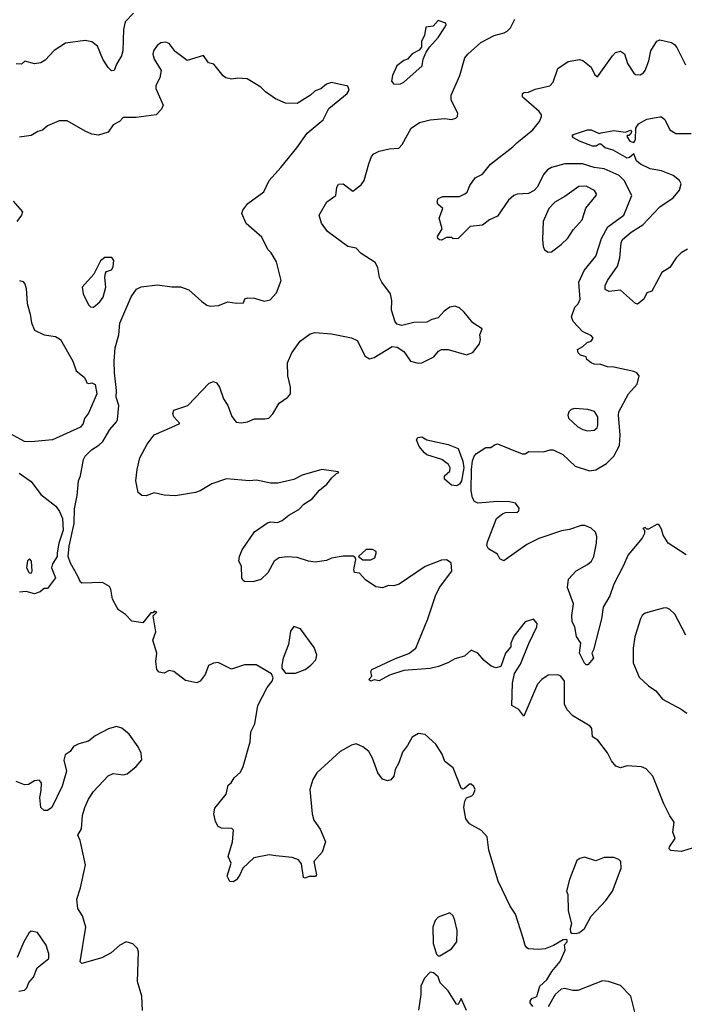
# Model space of a CAD drawing. Extents: x 2133461 to 2293071, y 753526 to 916327.
# Tile 404 of 459: x 2250366 to 2254413, y 870375 to 876375. Entities that reach past the tile are written whole.
import ezdxf

# ---------------------------------------------------------------- set-up
doc = ezdxf.new("R2010")
doc.units = 0

msp = doc.modelspace()

# ---------------------------------------------------------------- linework, layer by layer
at = {"layer": '0CON10XD'}
for points in [[(2251058.8, 876415), (2251007.9, 876362.1), (2250998.5, 876315), (2250993.7, 876186.3), (2250985.6, 876155), (2250954.2, 876105), (2250940, 876065), (2250925, 876064), (2250905, 876084.2), (2250871.5, 876135), (2250840, 876215), (2250805, 876240.8), (2250765, 876248.1), (2250645, 876231.4), (2250575, 876187.1), (2250520.9, 876129.1), (2250495, 876112), (2250455, 876106.7), (2250397, 876123), (2250376.4, 876103.6), (2250345, 876106.7)], [(2252915.4, 872434.6), (2252865, 872420.5), (2252705, 872409.4), (2252618.5, 872381.5), (2252555, 872346.7), (2252525, 872352.5), (2252505, 872343.3), (2252495, 872350), (2252493.9, 872356.1), (2252510, 872375), (2252503.9, 872403.9), (2252511.2, 872415), (2252655, 872482.3), (2252735, 872512.2), (2252778.8, 872545), (2252852, 872725), (2252898, 872865), (2252923.3, 872915), (2252998, 873015), (2252992.5, 873065), (2252965, 873083.3), (2252935, 873082), (2252835, 873044), (2252677.5, 872935), (2252645, 872926), (2252612.3, 872927.7), (2252575, 872913.8), (2252535, 872920), (2252471.2, 872961.2), (2252435, 873003.3), (2252405, 873007.5), (2252400, 873025), (2252412.5, 873085), (2252408.3, 873098.3), (2252396.7, 873106.7), (2252335, 873105.8), (2252265, 873094), (2252235, 873080), (2252165, 873069.4), (2252125, 873075.6), (2252055, 873098.1), (2251995, 873102), (2251945, 873096), (2251916.2, 873075), (2251876.7, 873005), (2251835, 872963.3), (2251785, 872950), (2251735, 872952.5), (2251725, 872960), (2251718.8, 872975), (2251715.6, 873045), (2251700, 873075), (2251704, 873105), (2251720, 873145), (2251795, 873253.8), (2251875, 873310), (2251895, 873315.7), (2251935, 873311.4), (2251965, 873322.9), (2252004, 873355), (2252065, 873391.4), (2252096.2, 873423.8), (2252145.8, 873455), (2252191.9, 873508.1), (2252236, 873545), (2252266.1, 873583.9), (2252295, 873610), (2252310, 873615), (2252305, 873620), (2252205, 873633.8), (2252085, 873600), (2252035, 873574), (2251938.3, 873551.7), (2251895, 873550), (2251805, 873570), (2251765, 873565.8), (2251625, 873578), (2251535, 873546.2), (2251465, 873503.3), (2251436.1, 873493.9), (2251315, 873474), (2251245, 873478), (2251185, 873492.5), (2251136.1, 873473.9), (2251110, 873475), (2251087.5, 873495), (2251073.8, 873565), (2251080, 873635), (2251097.9, 873705), (2251141.4, 873788.6), (2251184.2, 873845), (2251291.7, 873891.7), (2251340, 873915), (2251303.8, 873955), (2251298.8, 873975), (2251303.8, 873995), (2251388.8, 874025), (2251520.5, 874159.5), (2251545, 874170), (2251565, 874163.3), (2251582, 874135), (2251606.7, 874065), (2251633.3, 874025), (2251657.5, 873957.5), (2251683, 873923), (2251715, 873918.6), (2251752.5, 873925), (2251795, 873942.9), (2251858, 873942), (2251882.2, 873947.8), (2251906.8, 873973.2), (2251945, 874038.1), (2251998.8, 874075), (2252014, 874095), (2252014.5, 874135), (2251998.5, 874205), (2251997.1, 874285), (2252023.5, 874345), (2252073.3, 874416.7), (2252135, 874460.8), (2252165, 874469.4), (2252265, 874460.4), (2252345.5, 874444.5), (2252386.6, 874436.6), (2252420.2, 874420.2), (2252470, 874325), (2252495, 874309.2), (2252525, 874315.8), (2252635, 874384), (2252665, 874378.8), (2252704.3, 874354.3), (2252745, 874294.2), (2252791.7, 874281.7), (2252815, 874284.3), (2252888.7, 874321.3), (2252916.2, 874355), (2252935, 874365.8), (2252975, 874365.7), (2253086.4, 874333.6), (2253125, 874347.5), (2253165, 874400), (2253171.2, 874425), (2253168, 874455), (2253181.7, 874491.7), (2253125, 874528.8), (2253073.4, 874593.4), (2253045, 874619.2), (2253015, 874629.2), (2252985.7, 874624.3), (2252950.3, 874599.7), (2252915, 874559.2), (2252875, 874549.2), (2252845, 874531.4), (2252765, 874530), (2252692.1, 874512.1), (2252665, 874520.8), (2252652.9, 874535), (2252629.2, 874605), (2252631.2, 874665), (2252624, 874705), (2252572, 874775), (2252557.5, 874805), (2252545.8, 874865), (2252530, 874895), (2252445, 874950), (2252415, 874984), (2252363.6, 874993.6), (2252240, 875085), (2252203.3, 875135), (2252190, 875185), (2252236.2, 875265), (2252290, 875305), (2252297.5, 875355), (2252307, 875373), (2252335.9, 875375.9), (2252395, 875330), (2252445, 875368.8), (2252464.4, 875395.6), (2252492.2, 875497.8), (2252508.3, 875541.7), (2252522.1, 875557.9), (2252555, 875574), (2252615, 875588.8), (2252675, 875593.3), (2252694.2, 875615.8), (2252749.2, 875715), (2252800.2, 875749.8), (2252865.7, 875765.7), (2252955, 875774.2), (2252995, 875768), (2253022.5, 875775), (2253031.2, 875785), (2253033.8, 875805), (2252994.3, 875885), (2252994.3, 875915), (2253046.9, 876035), (2253076.9, 876143.1), (2253094.2, 876165.8), (2253174.2, 876235.8), (2253255, 876279.1), (2253315.3, 876294.7), (2253333.8, 876305), (2253353.8, 876325), (2253382.1, 876377.9)], [(2252645, 875983.3), (2252685, 875983.8), (2252705, 875993.8), (2252816.2, 876095), (2252823.3, 876135), (2252841.7, 876178.3), (2252861.2, 876208.8), (2252914, 876266), (2252953.3, 876325), (2252962.5, 876345), (2252960, 876355), (2252915, 876370), (2252883.6, 876336.4), (2252840, 876330), (2252831.7, 876278.3), (2252812.5, 876245), (2252811.7, 876208.3), (2252799.3, 876190.7), (2252755, 876167.5), (2252727.5, 876135), (2252705, 876126.7), (2252663.3, 876095), (2252636.7, 876035), (2252630.7, 876000.7), (2252645, 875983.3)], [(2254423.8, 873115), (2254315.8, 873185.8), (2254283.8, 873235), (2254275, 873270), (2254258.3, 873298.3), (2254245, 873300), (2254195, 873270), (2254185, 873270), (2254175, 873280), (2254160, 873275), (2254170, 873265), (2254170, 873245), (2254157.5, 873215), (2254071.1, 873115), (2254041.9, 873045), (2253984.4, 872935), (2253959.2, 872865), (2253918.6, 872795), (2253909.2, 872725), (2253860, 872535), (2253850, 872515), (2253860, 872485), (2253825, 872443.3), (2253815, 872443.8), (2253805, 872453.3), (2253774.3, 872515), (2253783.3, 872575), (2253757, 872617), (2253745.8, 872675), (2253730.6, 872705), (2253728.6, 872745), (2253737.8, 872815), (2253702.7, 872915), (2253708.9, 872965), (2253755, 873016.9), (2253823.8, 873055), (2253847.5, 873075), (2253861.9, 873105), (2253878.8, 873185), (2253881.1, 873225), (2253873.2, 873253.2), (2253845, 873276.7), (2253806.7, 873293.3), (2253785, 873293.8), (2253715, 873268.8), (2253665, 873261.2), (2253526.4, 873213.6), (2253455, 873176.7), (2253315, 873077.5), (2253290.7, 873090.7), (2253275, 873117.5), (2253220, 873150), (2253210.5, 873170.5), (2253214, 873194), (2253268.8, 873335), (2253305, 873363.8), (2253325, 873372), (2253395, 873373.8), (2253405, 873382.5), (2253407.7, 873397.7), (2253385, 873428.8), (2253347.7, 873437.7), (2253275, 873440), (2253155, 873429.2), (2253135, 873440), (2253122.5, 873462.5), (2253115.5, 873505), (2253116.8, 873635), (2253123.3, 873686.7), (2253133.1, 873715), (2253147.9, 873732.1), (2253205, 873767.5), (2253235, 873767.5), (2253257.5, 873785), (2253275, 873790), (2253425, 873728.8), (2253445, 873730), (2253467, 873743), (2253555, 873741.4), (2253595.7, 873754.3), (2253615, 873754.4), (2253672.9, 873725), (2253749.4, 873655), (2253835, 873625.3), (2253875, 873631.4), (2253939.6, 873670.4), (2253983.9, 873715), (2254019.5, 873780.5), (2254023, 873845), (2254012.4, 873965), (2254015.5, 873985.5), (2254073.5, 874095), (2254126.9, 874155), (2254139.2, 874205), (2254125, 874224), (2254105, 874231.9), (2253985, 874257.5), (2253945, 874260), (2253905, 874274.2), (2253865, 874276.2), (2253845, 874284), (2253820, 874305), (2253815, 874320), (2253781.7, 874331.7), (2253767.5, 874345), (2253762.5, 874365), (2253795, 874383.8), (2253821.7, 874408.3), (2253845, 874416.7), (2253857.5, 874435), (2253848.3, 874448.3), (2253794, 874475), (2253736.6, 874536.6), (2253727.1, 874565), (2253746.6, 874623.4), (2253766.1, 874643.9), (2253778.1, 874671.9), (2253771.8, 874775), (2253802.4, 874847.6), (2253874.5, 874935), (2253908.1, 875041.9), (2253947.1, 875112.9), (2254045.6, 875185), (2254094, 875305), (2254047.8, 875395), (2254015.8, 875425), (2253925, 875466.7), (2253865, 875474.6), (2253793.7, 875496.3), (2253685, 875498), (2253604.2, 875475), (2253579.9, 875460.1), (2253558.5, 875435), (2253517.3, 875355), (2253499.4, 875335), (2253465, 875315.5), (2253395, 875311.5), (2253375, 875304.3), (2253342.9, 875275), (2253275, 875178.8), (2253227.5, 875155), (2253185, 875123.3), (2253110, 875115), (2253035, 875042.5), (2253005, 875040), (2252995, 875047.5), (2252965, 875047.5), (2252935, 875032.5), (2252923, 875033), (2252911.2, 875041.2), (2252910, 875055), (2252938.8, 875101.2), (2252921.2, 875165), (2252942.5, 875225), (2252911.4, 875251.4), (2252908, 875265), (2252914.2, 875285.8), (2252943, 875297), (2253045, 875298.6), (2253076.6, 875313.4), (2253090, 875325), (2253108, 875365), (2253138.8, 875411.2), (2253185, 875433.8), (2253232.5, 875495), (2253369.9, 875600.1), (2253393.3, 875625), (2253491.4, 875705), (2253530.8, 875755), (2253543.8, 875785), (2253543.8, 875795), (2253530, 875815), (2253435, 875896.2), (2253428, 875905), (2253428.8, 875925), (2253437.7, 875932.3), (2253465, 875932.9), (2253505, 875951.4), (2253595, 875972.5), (2253614.5, 875995.5), (2253642.7, 876077.3), (2253705, 876120), (2253775, 876133.3), (2253795, 876126.2), (2253845, 876086.2), (2253868.8, 876038.8), (2253885, 876027.5), (2253975, 876156), (2253995, 876176.2), (2254025, 876183.3), (2254048.3, 876168.3), (2254067.6, 876107.6), (2254105, 876050), (2254115, 876041.2), (2254145, 876038.8), (2254165, 876051.2), (2254175, 876066.7), (2254197.8, 876125), (2254208.9, 876185), (2254245, 876243.8), (2254265, 876252.5), (2254335, 876236.9), (2254354.2, 876225), (2254367.5, 876205), (2254420.6, 876100.6)], [(2253491.7, 870361.7), (2253473.9, 870383.9), (2253473.8, 870395), (2253485, 870410), (2253515, 870423.3), (2253532.5, 870485), (2253575, 870523.8), (2253605.9, 870574.1), (2253656.7, 870635), (2253686.7, 870705), (2253683, 870737), (2253700, 870755), (2253700, 870765), (2253695, 870770), (2253675, 870767.5), (2253617.3, 870732.7), (2253565, 870714), (2253525, 870708.8), (2253465, 870713.8), (2253455, 870720), (2253444.2, 870734.2), (2253432, 870778), (2253384.3, 870925), (2253352.8, 870972.8), (2253280.6, 871125), (2253223.3, 871315), (2253212.5, 871395), (2253178.8, 871435), (2253105.5, 871475.5), (2253083.1, 871505), (2253071.5, 871575), (2253076.6, 871613.4), (2253087.7, 871632.3), (2253120, 871645), (2253130, 871655), (2253138.8, 871685), (2253132.3, 871702.3), (2253115, 871716.7), (2253105, 871717.5), (2253075, 871690), (2253065, 871686.7), (2253055, 871692.5), (2253005.4, 871815.4), (2252955, 871854), (2252939.1, 871899.1), (2252900.3, 871960.3), (2252835, 872020), (2252794.2, 872025.8), (2252755, 872003.3), (2252728.1, 871951.9), (2252697.8, 871912.2), (2252674.3, 871845.7), (2252652, 871805), (2252643.3, 871765), (2252625, 871743.3), (2252605, 871736.7), (2252575, 871746.7), (2252545.8, 871785), (2252514.2, 871875), (2252492, 871915), (2252456, 871945), (2252415, 871961.9), (2252386.7, 871955), (2252316.7, 871915), (2252174.3, 871785), (2252150.6, 871745), (2252133.6, 871685), (2252145.8, 871535), (2252157.3, 871497.3), (2252195, 871442.5), (2252228.8, 871365), (2252208.3, 871301.7), (2252157.5, 871245), (2252172.5, 871165), (2252166.4, 871153.6), (2252127, 871153), (2252105, 871143.3), (2252095, 871147.5), (2252081.2, 871231.2), (2252063.3, 871255), (2252025, 871269.2), (2251925, 871279.4), (2251884.4, 871285.6), (2251791.7, 871268.3), (2251724.5, 871205.5), (2251707.1, 871165), (2251685, 871134), (2251665, 871121.2), (2251645, 871123.3), (2251630, 871155), (2251654.2, 871234.2), (2251636.2, 871275), (2251662.5, 871365), (2251666.7, 871436.7), (2251656.7, 871446.7), (2251595, 871449.2), (2251575, 871458.8), (2251558.3, 871488.3), (2251547.5, 871535), (2251555, 871570), (2251622.5, 871655), (2251635, 871710), (2251652.5, 871725), (2251671.2, 871755), (2251710.3, 871789.7), (2251727.5, 871825), (2251770, 871975), (2251774, 872035), (2251797.5, 872085), (2251816, 872195), (2251872, 872305), (2251903.3, 872345), (2251910, 872365), (2251899.3, 872389.3), (2251805, 872443.3), (2251735, 872443.8), (2251655, 872416.7), (2251575, 872458), (2251545, 872453.8), (2251515, 872440), (2251495.8, 872384.2), (2251465, 872343.8), (2251445, 872334), (2251375, 872348.6), (2251305, 872403.8), (2251275, 872408.8), (2251245, 872394), (2251215, 872398.8), (2251200, 872415), (2251194.4, 872465), (2251200, 872515), (2251175.8, 872595), (2251193.8, 872645), (2251178.3, 872741.7), (2251200, 872765), (2251185, 872770), (2251178.3, 872761.7), (2251165, 872760), (2251115, 872700), (2251049.3, 872709.3), (2251010.3, 872750.3), (2250968.3, 872778.3), (2250956.7, 872795), (2250930.8, 872845), (2250921.2, 872905), (2250911.7, 872921.7), (2250870, 872945), (2250745, 872942.5), (2250735, 872947.5), (2250720, 872985), (2250675, 873062.5), (2250660, 873105), (2250666.4, 873166.4), (2250697.1, 873305), (2250700, 873395), (2250715.8, 873475), (2250724.1, 873565.9), (2250735.8, 873595), (2250754.3, 873695), (2250764.5, 873715.5), (2250802, 873755), (2250847.7, 873782.3), (2250872.5, 873805), (2250915, 873878.8), (2250956, 873925), (2250961.2, 873938.8), (2250969.4, 874025), (2250952.9, 874075), (2250954.3, 874115.7), (2250942.6, 874222.6), (2250940.8, 874295), (2250947.7, 874375), (2250970, 874455), (2250975.4, 874525), (2251045, 874685.8), (2251076.2, 874733.8), (2251105, 874747.1), (2251205, 874760), (2251292.3, 874747.7), (2251345, 874747.1), (2251395, 874729.2), (2251475, 874658.8), (2251505, 874636.7), (2251525, 874630), (2251576.4, 874633.6), (2251633.8, 874656.2), (2251685, 874647.8), (2251729.3, 874650.7), (2251737.5, 874675), (2251755, 874681.2), (2251795, 874678), (2251855, 874660.9), (2251891.3, 874668.7), (2251929.7, 874710.3), (2251958.8, 874785), (2251928.8, 874898.8), (2251896.7, 874955), (2251875.9, 874975.9), (2251840.5, 875050.5), (2251744.2, 875134.2), (2251718, 875195), (2251724, 875215), (2251755.6, 875254.4), (2251852.9, 875327.1), (2251884.6, 875395.4), (2251956, 875475), (2252054, 875595), (2252115.8, 875684.2), (2252213.3, 875765), (2252247.5, 875835), (2252360, 875925), (2252372.5, 875945), (2252365, 875970), (2252265, 875993.3), (2252235, 875982.5), (2252200, 875955), (2252165, 875942.5), (2252137.5, 875915), (2252055.9, 875864.1), (2251985, 875867.5), (2251923.9, 875893.9), (2251862.5, 875935), (2251833.6, 875963.6), (2251750, 876015), (2251695, 876020), (2251655, 876013.3), (2251621.7, 876021.7), (2251605, 876032.5), (2251547.5, 876105), (2251515, 876112.5), (2251485, 876157.5), (2251385, 876127.5), (2251312.3, 876182.3), (2251275, 876230), (2251255, 876238), (2251225.7, 876234.3), (2251202.8, 876217.2), (2251180.6, 876185), (2251177.1, 876165), (2251184.6, 876134.6), (2251228, 876065), (2251219.7, 876020.3), (2251194.3, 875975), (2251194.2, 875955.8), (2251238.8, 875855), (2251230, 875830), (2251197.5, 875795), (2251075, 875780), (2250995, 875780), (2250973.3, 875755), (2250935.8, 875734.2), (2250905, 875690), (2250845, 875671.2), (2250805, 875678.8), (2250765, 875696.2), (2250655, 875758.8), (2250605, 875760), (2250535, 875728.8), (2250505, 875701.2), (2250476.1, 875693.9), (2250435, 875670), (2250365, 875658.8)], [(2254433.2, 874976.8), (2254395, 874954.2), (2254364, 874925), (2254325, 874866), (2254275.8, 874834.2), (2254215, 874720), (2254185, 874710), (2254166.8, 874673.2), (2254128.3, 874641.7), (2254115, 874646.2), (2254025, 874726.1), (2253955, 874718.5), (2253931.8, 874731.8), (2253931.8, 874755), (2253944.5, 874785), (2254005.7, 874874.3), (2254021.6, 874925), (2254028.8, 875015), (2254036.9, 875035), (2254090.2, 875079.8), (2254160.9, 875125), (2254264.1, 875235.9), (2254345, 875288.8), (2254385, 875336.4), (2254394.7, 875374.7), (2254385, 875395.4), (2254345.6, 875425.6), (2254275, 875453.4), (2254205, 875466.5), (2254145.7, 875495.7), (2254122.5, 875515), (2254105, 875557.5), (2254078.8, 875535), (2254065, 875532.3), (2253979.8, 875579.8), (2253931.2, 875595), (2253905, 875616.7), (2253895, 875616.7), (2253876.2, 875603.8), (2253855, 875604.7), (2253774, 875635), (2253738, 875655), (2253730, 875665), (2253738, 875675), (2253824.3, 875704.3), (2253845, 875704.4), (2253895, 875681.2), (2253906.2, 875685), (2253985, 875700.9), (2254055, 875690), (2254085, 875702.5), (2254092.5, 875695), (2254090, 875685), (2254075, 875670), (2254065, 875670), (2254063, 875663), (2254082.5, 875635), (2254105, 875626.7), (2254115.5, 875645), (2254118, 875715), (2254135, 875740.8), (2254185, 875769.5), (2254265, 875783.8), (2254275, 875783.3), (2254295, 875766.7), (2254325, 875703.8), (2254361.4, 875681.4), (2254455, 875682.5)], [(2253585, 874959.2), (2253605, 874961.4), (2253664.2, 875005), (2253704.4, 875045), (2253735.9, 875094.1), (2253792.2, 875155), (2253814, 875226), (2253875.7, 875305), (2253878.1, 875315), (2253865.6, 875335), (2253815, 875360.6), (2253771.3, 875358.7), (2253685, 875297.1), (2253625, 875264.3), (2253588.5, 875225), (2253554.5, 875145), (2253549.4, 875035), (2253553.3, 874993.3), (2253562.1, 874972.1), (2253585, 874959.2)], [(2250325, 875268.8), (2250382.5, 875205), (2250377.5, 875185), (2250347.5, 875145)], [(2250815, 874624), (2250854.6, 874655.4), (2250874.4, 874685), (2250889.2, 874745), (2250883.3, 874805), (2250888.3, 874831.7), (2250895, 874840), (2250925, 874850), (2250935, 874870), (2250938.3, 874908.3), (2250926.4, 874926.4), (2250885, 874926.2), (2250856.7, 874905), (2250816.7, 874825), (2250746.7, 874745), (2250751.2, 874705), (2250785, 874637.5), (2250796.1, 874626.1), (2250815, 874624)], [(2250365, 874785.5), (2250385, 874780), (2250396.3, 874766.3), (2250405, 874737.5), (2250411.9, 874645), (2250430.3, 874580.3), (2250437.3, 874527.3), (2250455, 874483.3), (2250514, 874454), (2250583.3, 874445), (2250615, 874427.1), (2250689.2, 874295), (2250710, 874235), (2250757.6, 874197.6), (2250768.8, 874178.8), (2250775, 874162.5), (2250785, 874157.5), (2250805, 874163.3), (2250825, 874152.5), (2250836, 874095), (2250785, 873977.5), (2250760, 873945), (2250751.2, 873915), (2250735, 873891.2), (2250565, 873814.2), (2250435, 873802.5), (2250395, 873804.2), (2250305, 873853.3)], [(2253825, 873870), (2253865, 873874.2), (2253881.7, 873888.3), (2253887.5, 873905), (2253885.6, 873955.6), (2253866.8, 873986.8), (2253825, 874000), (2253745.6, 874005.6), (2253725, 873998.9), (2253710, 873985), (2253703.5, 873965), (2253708, 873948), (2253765, 873894.4), (2253795, 873877.8), (2253825, 873870)], [(2253025, 873534), (2252995, 873538.8), (2252953.3, 873575), (2252953.3, 873595), (2252986, 873625), (2252988, 873645), (2252976.2, 873665), (2252936.7, 873695), (2252845, 873724.2), (2252830, 873735), (2252797.5, 873775), (2252782.5, 873815), (2252790.7, 873829.3), (2252815, 873833.3), (2252845.8, 873815.8), (2252975, 873787.5), (2253035, 873761.2), (2253065.4, 873685.4), (2253070, 873645), (2253057.1, 873565), (2253043.8, 873545), (2253025, 873534)], [(2250362.1, 873612.1), (2250435, 873562), (2250495, 873482), (2250585, 873410), (2250608.8, 873378.8), (2250626.2, 873335), (2250631.2, 873265), (2250603.3, 873185), (2250593, 873127), (2250593.3, 873105), (2250565, 873060), (2250560, 873035), (2250583.3, 872975), (2250535, 872910), (2250515, 872910), (2250490.7, 872889.3), (2250455, 872876.7), (2250405, 872890.8), (2250365, 872885.8)], [(2252455, 873083.3), (2252505, 873083.8), (2252527.5, 873095), (2252537.5, 873125), (2252537.5, 873135), (2252515, 873146.7), (2252475, 873147.5), (2252430, 873105), (2252455, 873083.3)], [(2250435, 873002.5), (2250442.5, 873015), (2250437.5, 873075), (2250425, 873090), (2250413, 873077), (2250407.5, 873035), (2250422.5, 873005), (2250435, 873002.5)], [(2254422.5, 872625), (2254355, 872752.5), (2254325, 872781.4), (2254305, 872790.8), (2254285, 872790), (2254175, 872759.2), (2254157.5, 872745), (2254145.5, 872724.5), (2254112.1, 872615), (2254102.7, 872545), (2254102.2, 872455), (2254138.9, 872368.9), (2254195, 872315.7), (2254239.2, 872285), (2254280, 872235), (2254395, 872174.5), (2254428.5, 872148.5)], [(2254475, 871330), (2254395, 871306.7), (2254332, 871312), (2254322, 871322), (2254324, 871335), (2254357.5, 871385), (2254342.5, 871425), (2254352.5, 871485), (2254324.3, 871524.3), (2254287.7, 871597.7), (2254222, 871765), (2254180.3, 871810.3), (2254152.7, 871822.7), (2254065, 871828.6), (2254025, 871815.8), (2253995.8, 871825.8), (2253968.9, 871858.9), (2253945, 871907.5), (2253886.7, 871985), (2253854.2, 872004.2), (2253850, 872055), (2253839.3, 872069.3), (2253735, 872133.8), (2253699.3, 872169.3), (2253684.4, 872205), (2253683.6, 872303.6), (2253683.4, 872343.4), (2253661.2, 872375), (2253643.1, 872383.1), (2253585, 872380.6), (2253545.5, 872354.5), (2253520, 872325), (2253435, 872130), (2253405, 872172.5), (2253363.3, 872195), (2253367, 872333), (2253378.3, 872391.7), (2253415, 872447.5), (2253465.7, 872574.3), (2253516, 872675), (2253516.2, 872695), (2253495, 872722.5), (2253444.1, 872705.9), (2253375, 872617.5), (2253356.7, 872575), (2253355.9, 872554.1), (2253324.3, 872515.7), (2253296.1, 872433.9), (2253265, 872426.2), (2253237.5, 872435), (2253195, 872470), (2253155, 872514), (2253115, 872532.5), (2253075, 872496.7), (2253015, 872480), (2252973.3, 872455), (2252915.4, 872434.6)], [(2251983.8, 872393.8), (2252045, 872394), (2252104.2, 872415.8), (2252138.8, 872441.2), (2252168.8, 872475), (2252176.2, 872505), (2252158.8, 872548.8), (2252075, 872662.5), (2252035, 872677.5), (2252015, 872650), (2252002.3, 872567.7), (2251969.2, 872485), (2251961.2, 872441.2), (2251963, 872423), (2251983.8, 872393.8)], [(2251113.6, 870336.4), (2251110, 870425), (2251084, 870515), (2251090, 870695), (2251082.5, 870715), (2251053.6, 870743.6), (2251015, 870756.7), (2250975, 870736.2), (2250922.1, 870687.9), (2250865, 870658), (2250745, 870624), (2250734.4, 870634.4), (2250767.5, 870845), (2250748.1, 870915), (2250719.5, 870959.5), (2250713.3, 871015), (2250736.5, 871085), (2250765.5, 871225), (2250734, 871374), (2250720, 871405), (2250741.4, 871445), (2250748.6, 871525), (2250762.5, 871575), (2250784.1, 871625.9), (2250815, 871672.5), (2250905, 871766.7), (2250935, 871781.2), (2250995, 871773.8), (2251019.5, 871780.5), (2251075, 871823.8), (2251108.8, 871865), (2251106.2, 871905), (2251088, 871945), (2251032.1, 872022.1), (2250987.3, 872057.3), (2250955, 872068), (2250906.4, 872053.6), (2250825, 872012), (2250785, 871978.8), (2250725, 871963.3), (2250693.9, 871946.1), (2250673.3, 871915), (2250642.5, 871895), (2250633.6, 871863.6), (2250650, 871795), (2250624, 871705), (2250561.2, 871575), (2250535, 871556.2), (2250515, 871556.7), (2250493.8, 871575), (2250488.8, 871635), (2250497, 871677), (2250497.5, 871725), (2250485, 871740), (2250455, 871737.5), (2250420, 871715), (2250395, 871712.5), (2250345, 871732.5)], [(2253755, 870806.7), (2253775, 870813.3), (2253805, 870837.5), (2253847, 870913), (2253935, 871006.7), (2253976, 871065), (2254028, 871205), (2254026.7, 871245), (2254015, 871256.7), (2253985, 871270), (2253925, 871270), (2253875, 871248.8), (2253805, 871272.5), (2253776.4, 871263.6), (2253759.3, 871250.7), (2253713.3, 871135), (2253696.7, 871065), (2253703.6, 871043.6), (2253706.7, 870945), (2253726.2, 870865), (2253717.5, 870835), (2253720, 870815), (2253728.3, 870808.3), (2253755, 870806.7)], [(2252925, 870670), (2252995, 870712.5), (2253027.5, 870755), (2253028.9, 870825), (2253015.6, 870885), (2253005, 870913.3), (2252985, 870933.3), (2252914.4, 870905.6), (2252896, 870885), (2252882, 870845), (2252883.8, 870745), (2252905, 870680), (2252915, 870670), (2252925, 870670)], [(2250360, 870455), (2250395, 870461.2), (2250410, 870475), (2250421.7, 870508.3), (2250449.7, 870540.3), (2250472, 870598), (2250542.5, 870655), (2250543, 870683), (2250525.8, 870735), (2250475, 870812.5), (2250435, 870820), (2250420.7, 870809.3), (2250390, 870755), (2250349.7, 870660.3)], [(2253087, 870337), (2253055, 870410), (2253036.4, 870373.6), (2253025, 870376.7), (2252976.1, 870456.1), (2252926.7, 870505), (2252915, 870542.5), (2252885, 870567.5), (2252865, 870570), (2252830, 870535), (2252808.8, 870485), (2252808.8, 870435), (2252795, 870340)], [(2254120.6, 870295), (2254086.7, 870425), (2254025, 870490), (2253952.5, 870515), (2253915, 870517.8), (2253765, 870458.6), (2253735, 870458.6), (2253685, 870471.9), (2253662.4, 870467.6), (2253626.2, 870435), (2253585, 870360)]]:
    msp.add_lwpolyline(points, dxfattribs=at)

doc.saveas('drawing.dxf')
